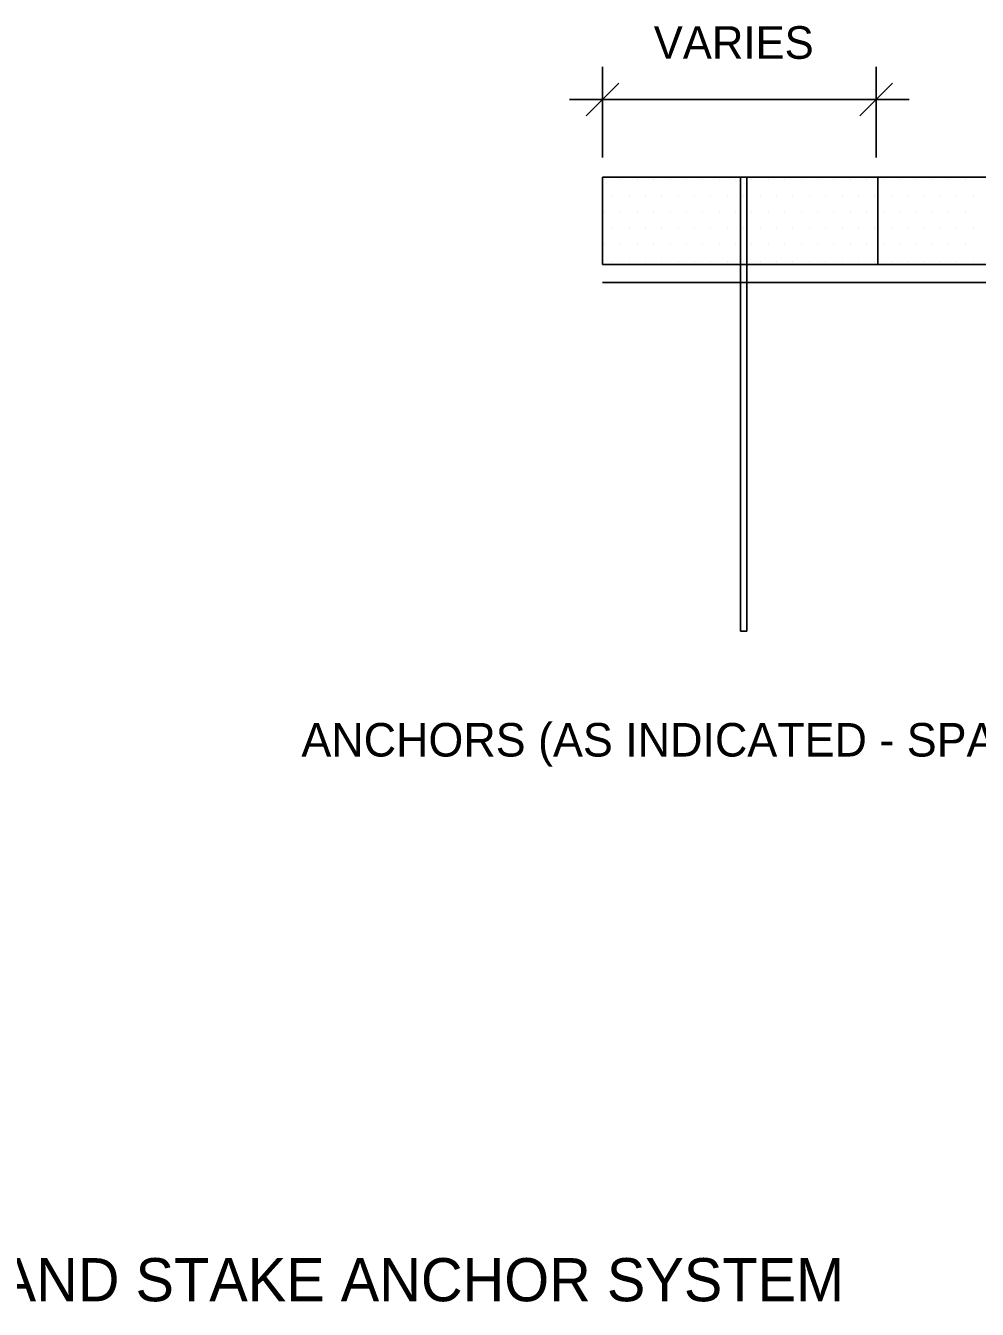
# Model space of a CAD drawing. Extents: x 638850 to 644908, y 297188 to 298900.
# Drawn here: x 642780.4 to 642859.9, y 297590.7 to 297697.8 of the extents above; entities that cross this region are included whole.
import ezdxf

# ---------------------------------------------------------------- set-up
doc = ezdxf.new("R2010")
doc.units = 0
for name, color, linetype in [('12', 7, 'Continuous'), ('3', 7, 'Continuous'), ('5', 7, 'Continuous'), ('6', 7, 'Continuous'), ('7', 7, 'Continuous'), ('8', 7, 'Continuous')]:
    doc.layers.add(name, color=color, linetype=linetype)

msp = doc.modelspace()

# ---------------------------------------------------------------- linework, layer by layer
at = {"layer": '12'}
for p, q in [((642828.73, 297684.97), (642828.73, 297684.97)), ((642830.1, 297684.97), (642830.1, 297684.97)), ((642831.46, 297684.97), (642831.46, 297684.97)), ((642832.83, 297684.97), (642832.83, 297684.97)), ((642834.2, 297684.97), (642834.2, 297684.97)), ((642835.57, 297684.97), (642835.57, 297684.97)), ((642836.94, 297684.97), (642836.94, 297684.97)), ((642838.3, 297684.97), (642838.3, 297684.97)), ((642839.67, 297684.97), (642839.67, 297684.97)), ((642841.04, 297684.97), (642841.04, 297684.97)), ((642842.41, 297684.97), (642842.41, 297684.97)), ((642843.78, 297684.97), (642843.78, 297684.97)), ((642845.15, 297684.97), (642845.15, 297684.97)), ((642846.51, 297684.97), (642846.51, 297684.97)), ((642847.88, 297684.97), (642847.88, 297684.97)), ((642849.25, 297684.97), (642849.25, 297684.97)), ((642850.62, 297684.97), (642850.62, 297684.97)), ((642851.99, 297684.97), (642851.99, 297684.97)), ((642853.35, 297684.97), (642853.35, 297684.97)), ((642854.72, 297684.97), (642854.72, 297684.97)), ((642856.09, 297684.97), (642856.09, 297684.97)), ((642857.46, 297684.97), (642857.46, 297684.97)), ((642858.83, 297684.97), (642858.83, 297684.97)), ((642829.41, 297683.61), (642829.41, 297683.61)), ((642830.78, 297683.61), (642830.78, 297683.61)), ((642832.15, 297683.61), (642832.15, 297683.61)), ((642833.52, 297683.61), (642833.52, 297683.61)), ((642834.89, 297683.61), (642834.89, 297683.61)), ((642836.25, 297683.61), (642836.25, 297683.61)), ((642837.62, 297683.61), (642837.62, 297683.61)), ((642838.99, 297683.61), (642838.99, 297683.61)), ((642840.36, 297683.61), (642840.36, 297683.61)), ((642841.72, 297683.61), (642841.72, 297683.61)), ((642843.09, 297683.61), (642843.09, 297683.61)), ((642844.46, 297683.61), (642844.46, 297683.61)), ((642845.83, 297683.61), (642845.83, 297683.61)), ((642847.2, 297683.61), (642847.2, 297683.61)), ((642848.57, 297683.61), (642848.57, 297683.61)), ((642849.93, 297683.61), (642849.93, 297683.61)), ((642851.3, 297683.61), (642851.3, 297683.61)), ((642852.67, 297683.61), (642852.67, 297683.61)), ((642854.04, 297683.61), (642854.04, 297683.61)), ((642855.41, 297683.61), (642855.41, 297683.61)), ((642856.78, 297683.61), (642856.78, 297683.61)), ((642858.14, 297683.61), (642858.14, 297683.61)), ((642859.51, 297683.61), (642859.51, 297683.61)), ((642828.73, 297682.24), (642828.73, 297682.24)), ((642830.1, 297682.24), (642830.1, 297682.24)), ((642831.46, 297682.24), (642831.46, 297682.24)), ((642832.83, 297682.24), (642832.83, 297682.24)), ((642834.2, 297682.24), (642834.2, 297682.24)), ((642835.57, 297682.24), (642835.57, 297682.24)), ((642836.94, 297682.24), (642836.94, 297682.24)), ((642838.3, 297682.24), (642838.3, 297682.24)), ((642839.67, 297682.24), (642839.67, 297682.24)), ((642841.04, 297682.24), (642841.04, 297682.24)), ((642842.41, 297682.24), (642842.41, 297682.24)), ((642843.78, 297682.24), (642843.78, 297682.24)), ((642845.15, 297682.24), (642845.15, 297682.24)), ((642846.51, 297682.24), (642846.51, 297682.24)), ((642847.88, 297682.24), (642847.88, 297682.24)), ((642849.25, 297682.24), (642849.25, 297682.24)), ((642850.62, 297682.24), (642850.62, 297682.24)), ((642851.99, 297682.24), (642851.99, 297682.24)), ((642853.35, 297682.24), (642853.35, 297682.24)), ((642854.72, 297682.24), (642854.72, 297682.24)), ((642856.09, 297682.24), (642856.09, 297682.24)), ((642857.46, 297682.24), (642857.46, 297682.24)), ((642858.83, 297682.24), (642858.83, 297682.24)), ((642829.41, 297680.87), (642829.41, 297680.87)), ((642830.78, 297680.87), (642830.78, 297680.87)), ((642832.15, 297680.87), (642832.15, 297680.87)), ((642833.52, 297680.87), (642833.52, 297680.87)), ((642834.89, 297680.87), (642834.89, 297680.87)), ((642836.25, 297680.87), (642836.25, 297680.87)), ((642837.62, 297680.87), (642837.62, 297680.87)), ((642838.99, 297680.87), (642838.99, 297680.87)), ((642840.36, 297680.87), (642840.36, 297680.87)), ((642841.72, 297680.87), (642841.72, 297680.87)), ((642843.09, 297680.87), (642843.09, 297680.87)), ((642844.46, 297680.87), (642844.46, 297680.87)), ((642845.83, 297680.87), (642845.83, 297680.87)), ((642847.2, 297680.87), (642847.2, 297680.87)), ((642848.57, 297680.87), (642848.57, 297680.87)), ((642849.93, 297680.87), (642849.93, 297680.87)), ((642851.3, 297680.87), (642851.3, 297680.87)), ((642852.67, 297680.87), (642852.67, 297680.87)), ((642854.04, 297680.87), (642854.04, 297680.87)), ((642855.41, 297680.87), (642855.41, 297680.87)), ((642856.78, 297680.87), (642856.78, 297680.87)), ((642858.14, 297680.87), (642858.14, 297680.87)), ((642859.51, 297680.87), (642859.51, 297680.87)), ((642828.73, 297679.5), (642828.73, 297679.5)), ((642830.1, 297679.5), (642830.1, 297679.5)), ((642831.46, 297679.5), (642831.46, 297679.5)), ((642832.83, 297679.5), (642832.83, 297679.5)), ((642834.2, 297679.5), (642834.2, 297679.5)), ((642835.57, 297679.5), (642835.57, 297679.5)), ((642836.94, 297679.5), (642836.94, 297679.5)), ((642838.3, 297679.5), (642838.3, 297679.5)), ((642839.67, 297679.5), (642839.67, 297679.5)), ((642841.04, 297679.5), (642841.04, 297679.5)), ((642842.41, 297679.5), (642842.41, 297679.5)), ((642843.78, 297679.5), (642843.78, 297679.5)), ((642845.15, 297679.5), (642845.15, 297679.5)), ((642846.51, 297679.5), (642846.51, 297679.5)), ((642847.88, 297679.5), (642847.88, 297679.5)), ((642849.25, 297679.5), (642849.25, 297679.5)), ((642850.62, 297679.5), (642850.62, 297679.5)), ((642851.99, 297679.5), (642851.99, 297679.5)), ((642853.35, 297679.5), (642853.35, 297679.5)), ((642854.72, 297679.5), (642854.72, 297679.5)), ((642856.09, 297679.5), (642856.09, 297679.5)), ((642857.46, 297679.5), (642857.46, 297679.5)), ((642858.83, 297679.5), (642858.83, 297679.5)), ((642829.41, 297678.13), (642829.41, 297678.13)), ((642830.78, 297678.13), (642830.78, 297678.13)), ((642832.15, 297678.13), (642832.15, 297678.13)), ((642833.52, 297678.13), (642833.52, 297678.13)), ((642834.89, 297678.13), (642834.89, 297678.13)), ((642836.25, 297678.13), (642836.25, 297678.13)), ((642837.62, 297678.13), (642837.62, 297678.13)), ((642838.99, 297678.13), (642838.99, 297678.13)), ((642840.36, 297678.13), (642840.36, 297678.13)), ((642841.72, 297678.13), (642841.72, 297678.13)), ((642843.09, 297678.13), (642843.09, 297678.13)), ((642844.46, 297678.13), (642844.46, 297678.13)), ((642845.83, 297678.13), (642845.83, 297678.13)), ((642847.2, 297678.13), (642847.2, 297678.13)), ((642848.57, 297678.13), (642848.57, 297678.13)), ((642849.93, 297678.13), (642849.93, 297678.13)), ((642851.3, 297678.13), (642851.3, 297678.13)), ((642852.67, 297678.13), (642852.67, 297678.13)), ((642854.04, 297678.13), (642854.04, 297678.13)), ((642855.41, 297678.13), (642855.41, 297678.13)), ((642856.78, 297678.13), (642856.78, 297678.13)), ((642858.14, 297678.13), (642858.14, 297678.13)), ((642859.51, 297678.13), (642859.51, 297678.13))]:
    msp.add_line(p, q, dxfattribs=at)
at = {"layer": '5'}
for p, q in [((642828.56, 297677.87), (642828.56, 297685.16)), ((642828.56, 297685.16), (643012.43, 297685.16)), ((642851.54, 297677.87), (642851.54, 297685.16)), ((642828.56, 297677.87), (643012.43, 297677.87))]:
    msp.add_line(p, q, dxfattribs=at)
at = {"layer": '6'}
for p, q in [((642828.56, 297686.81), (642828.56, 297694.38)), ((642851.41, 297686.81), (642851.41, 297694.38)), ((642827.19, 297690.28), (642829.92, 297693.02)), ((642850.05, 297690.28), (642852.78, 297693.02)), ((642825.82, 297691.65), (642854.15, 297691.65)), ((642851.41, 297691.65), (642851.41, 297691.65))]:
    msp.add_line(p, q, dxfattribs=at)
at = {"layer": '7'}
for p, q in [((642840.09, 297685.16), (642840.09, 297647.27)), ((642840.09, 297685.16), (642840.62, 297685.16)), ((642840.62, 297685.16), (642840.62, 297647.27)), ((642840.09, 297647.27), (642840.62, 297647.27))]:
    msp.add_line(p, q, dxfattribs=at)
at = {"layer": '8'}
msp.add_line((642828.56, 297676.38), (643012.43, 297676.38), dxfattribs=at)

# ---------------------------------------------------------------- texts
at = {"layer": '3'}
for s, height, p in [('VARIES', 2.723, (642832.84, 297695.04)), ('ANCHORS (AS INDICATED - SPACING VARIES)', 2.799, (642803.43, 297636.8)), ('TYPICAL RESTRAINT CLIP, TENDON AND STAKE ANCHOR SYSTEM', 3.6022, (642692.96, 297591.33))]:
    msp.add_text(s, height=height, dxfattribs=at).set_placement(p)

doc.saveas('drawing.dxf')
